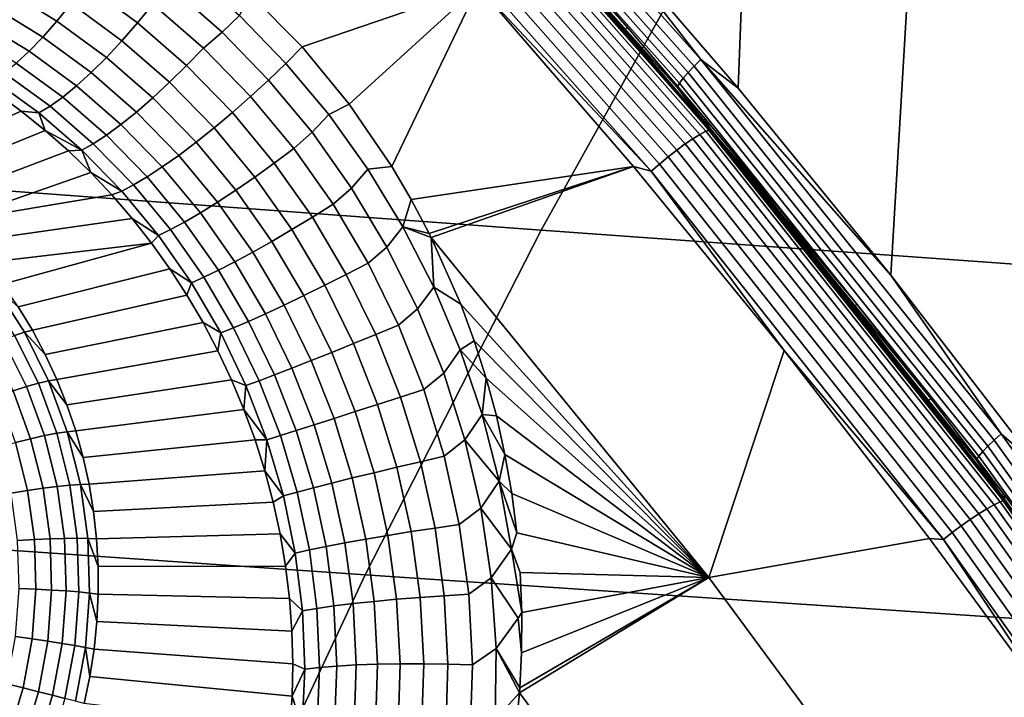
# Model space of a CAD drawing. Header units: metres. Extents: x -240 to 45, y -77 to 27.
# Tile 314 of 656: x -206.27 to -204.65, y 8.76 to 9.87. Entities that reach past the tile are written whole.
import ezdxf

# ---------------------------------------------------------------- set-up
doc = ezdxf.new("R2010")
doc.units = ezdxf.units.M
doc.layers.add('solid_102011X2', color=7, linetype='CONTINUOUS')

msp = doc.modelspace()

# ---------------------------------------------------------------- linework, layer by layer
at = {"layer": 'solid_102011X2'}
for points in [[(-205.342896, 10.057777, 269.395752), (-205.288773, 13.257236, 269.382263), (-204.961731, 12.961779, 269.30072), (-205.084061, 9.756983, 269.331238)], [(-205.084061, 9.756983, 269.331238), (-204.961731, 12.961779, 269.30072), (-204.642792, 12.65951, 269.221191), (-204.833298, 9.449541, 269.268707)], [(-204.833298, 9.449541, 269.268707), (-204.642792, 12.65951, 269.221191), (-204.332092, 12.350646, 269.143738), (-204.59082, 9.135743, 269.208252)], [(-205.680908, 10.380283, 269.486206), (-205.156723, 9.792969, 269.35553), (-205.166519, 9.782567, 269.36554), (-205.690155, 10.36927, 269.496094)], [(-205.670258, 10.39202, 269.478912), (-205.145493, 9.804052, 269.348083), (-205.156723, 9.792969, 269.35553), (-205.680908, 10.380283, 269.486206)], [(-205.670258, 10.39202, 269.478912), (-205.342896, 10.057777, 269.395752), (-205.145493, 9.804052, 269.348083)], [(-205.690155, 10.36927, 269.496094), (-205.166519, 9.782567, 269.36554), (-205.174561, 9.773166, 269.377838), (-205.697693, 10.359315, 269.50827)], [(-205.703308, 10.35072, 269.5224), (-205.180603, 9.765049, 269.392059), (-205.184464, 9.758465, 269.407745), (-205.706833, 10.343749, 269.537994)], [(-205.697693, 10.359315, 269.50827), (-205.174561, 9.773166, 269.377838), (-205.180603, 9.765049, 269.392059), (-205.703308, 10.35072, 269.5224)], [(-205.706833, 10.343749, 269.537994), (-205.184464, 9.758465, 269.407745), (-205.652756, 10.279417, 269.540802)], [(-205.651382, 10.268332, 269.571655), (-205.137329, 9.686025, 269.443329), (-205.147125, 9.680899, 269.428619), (-205.660934, 10.262889, 269.556885)], [(-205.652756, 10.279417, 269.540802), (-205.138092, 9.696687, 269.412476), (-205.137329, 9.693734, 269.429657), (-205.65184, 10.27629, 269.557953)], [(-205.184464, 9.758465, 269.407745), (-205.138092, 9.696687, 269.412476), (-205.652756, 10.279417, 269.540802)], [(-205.65184, 10.27629, 269.557953), (-205.137329, 9.693734, 269.429657), (-205.532364, 10.148762, 269.546051)], [(-205.137329, 9.686025, 269.443329), (-205.651382, 10.268332, 269.571655), (-205.643799, 10.271575, 269.588104), (-205.129593, 9.689073, 269.459747)], [(-205.643799, 10.271575, 269.588104), (-205.395432, 10.004351, 269.54306), (-205.265747, 9.855986, 269.510651)], [(-205.643799, 10.271575, 269.588104), (-205.265747, 9.855986, 269.510651), (-205.138046, 9.705953, 269.47876)], [(-205.129593, 9.689073, 269.459747), (-205.643799, 10.271575, 269.588104), (-205.138046, 9.705953, 269.47876)], [(-205.672089, 10.255428, 269.544312), (-205.158646, 9.673866, 269.416138), (-205.171509, 9.665166, 269.40625), (-205.684509, 10.246204, 269.534332)], [(-205.660934, 10.262889, 269.556885), (-205.147125, 9.680899, 269.428619), (-205.158646, 9.673866, 269.416138), (-205.672089, 10.255428, 269.544312)], [(-205.697739, 10.235528, 269.527313), (-205.185257, 9.655093, 269.399323), (-205.199448, 9.643989, 269.39563), (-205.711349, 10.223762, 269.523468)], [(-205.684509, 10.246204, 269.534332), (-205.171509, 9.665166, 269.40625), (-205.185257, 9.655093, 269.399323), (-205.697739, 10.235528, 269.527313)], [(-205.711349, 10.223762, 269.523468), (-205.199448, 9.643989, 269.39563), (-205.213593, 9.632228, 269.395203), (-205.724884, 10.211303, 269.522949)], [(-205.80098, 9.8246, 269.616974), (-205.885925, 9.910949, 269.639313), (-205.775131, 10.213106, 269.538086), (-205.511765, 9.923868, 269.47226)], [(-205.724884, 10.211303, 269.522949), (-205.213593, 9.632228, 269.395203), (-205.227219, 9.620209, 269.398163), (-205.737869, 10.198574, 269.525726)], [(-205.101166, 10.075257, 317.446564), (-206.586166, 10.191445, 315.836731), (-206.898422, 9.633318, 316.079773), (-205.408249, 9.523556, 317.688385)], [(-205.737869, 10.198574, 269.525726), (-205.227219, 9.620209, 269.398163), (-205.511765, 9.923868, 269.47226)], [(-205.137329, 9.693734, 269.429657), (-205.400696, 10.002041, 269.513245), (-205.532364, 10.148762, 269.546051)], [(-203.602844, 9.961158, 319.056671), (-205.101166, 10.075257, 317.446564), (-205.408249, 9.523556, 317.688385), (-203.904678, 9.415744, 319.297394)], [(-205.145493, 9.804052, 269.348083), (-205.342896, 10.057777, 269.395752), (-205.084061, 9.756983, 269.331238)], [(-205.271011, 9.853626, 269.480896), (-205.265747, 9.855986, 269.510651), (-205.395432, 10.004351, 269.54306), (-205.400696, 10.002041, 269.513245)], [(-205.137329, 9.693734, 269.429657), (-205.271011, 9.853626, 269.480896), (-205.400696, 10.002041, 269.513245)], [(-206.071823, 9.864264, 269.679352), (-206.157593, 9.927404, 269.706116), (-206.134903, 9.960176, 269.710907), (-206.046494, 9.895119, 269.683594)], [(-206.204285, 9.867169, 269.681396), (-206.289703, 9.919568, 269.710236), (-206.268631, 9.950129, 269.725525), (-206.180862, 9.896215, 269.696228)], [(-205.904343, 9.876444, 269.649536), (-205.9328, 9.848969, 269.657043), (-206.014755, 9.921076, 269.68045), (-205.986206, 9.948902, 269.672699)], [(-206.097534, 9.834888, 269.669983), (-206.180862, 9.896215, 269.696228), (-206.157593, 9.927404, 269.706116), (-206.071823, 9.864264, 269.679352)], [(-206.227432, 9.840785, 269.661926), (-206.310822, 9.8918, 269.690338), (-206.289703, 9.919568, 269.710236), (-206.204285, 9.867169, 269.681396)], [(-205.9328, 9.848969, 269.657043), (-205.963318, 9.822632, 269.659607), (-206.046494, 9.895119, 269.683594), (-206.014755, 9.921076, 269.68045)], [(-205.82785, 9.797596, 269.629517), (-205.904343, 9.876444, 269.649536), (-205.885925, 9.910949, 269.639313), (-205.80098, 9.8246, 269.616974)], [(-205.723618, 9.730373, 269.598785), (-205.80098, 9.8246, 269.616974), (-205.511765, 9.923868, 269.47226)], [(-205.653717, 9.627941, 269.584717), (-205.723618, 9.730373, 269.598785), (-205.511765, 9.923868, 269.47226)], [(-205.621918, 9.573878, 269.579346), (-205.653717, 9.627941, 269.584717), (-205.511765, 9.923868, 269.47226), (-205.256256, 9.627916, 269.408417)], [(-205.227219, 9.620209, 269.398163), (-205.256256, 9.627916, 269.408417), (-205.511765, 9.923868, 269.47226)], [(-206.123154, 9.807512, 269.65564), (-206.204285, 9.867169, 269.681396), (-206.180862, 9.896215, 269.696228), (-206.097534, 9.834888, 269.669983)], [(-205.991119, 9.793911, 269.655945), (-206.071823, 9.864264, 269.679352), (-206.046494, 9.895119, 269.683594), (-205.963318, 9.822632, 269.659607)], [(-206.249908, 9.817536, 269.638123), (-206.331589, 9.867323, 269.666229), (-206.310822, 9.8918, 269.690338), (-206.227432, 9.840785, 269.661926)], [(-205.904343, 9.876444, 269.649536), (-205.82785, 9.797596, 269.629517), (-205.856323, 9.770292, 269.636963), (-205.9328, 9.848969, 269.657043)], [(-206.271317, 9.797839, 269.610443), (-206.351639, 9.846575, 269.638306), (-206.331589, 9.867323, 269.666229), (-206.249908, 9.817536, 269.638123)], [(-206.148224, 9.782631, 269.636536), (-206.227432, 9.840785, 269.661926), (-206.204285, 9.867169, 269.681396), (-206.123154, 9.807512, 269.65564)], [(-206.019119, 9.766528, 269.647064), (-206.097534, 9.834888, 269.669983), (-206.071823, 9.864264, 269.679352), (-205.991119, 9.793911, 269.655945)], [(-205.9328, 9.848969, 269.657043), (-205.856323, 9.770292, 269.636963), (-205.88588, 9.743204, 269.63916), (-205.963318, 9.822632, 269.659607)], [(-205.143311, 9.703546, 269.449066), (-205.138046, 9.705953, 269.47876), (-205.265747, 9.855986, 269.510651), (-205.271011, 9.853626, 269.480896)], [(-205.137329, 9.693734, 269.429657), (-205.143311, 9.703546, 269.449066), (-205.271011, 9.853626, 269.480896)], [(-206.172287, 9.760688, 269.613068), (-206.249908, 9.817536, 269.638123), (-206.227432, 9.840785, 269.661926), (-206.148224, 9.782631, 269.636536)], [(-206.046783, 9.740974, 269.633179), (-206.123154, 9.807512, 269.65564), (-206.097534, 9.834888, 269.669983), (-206.019119, 9.766528, 269.647064)], [(-206.194931, 9.742077, 269.585632), (-206.271317, 9.797839, 269.610443), (-206.249908, 9.817536, 269.638123), (-206.172287, 9.760688, 269.613068)], [(-205.91597, 9.716816, 269.636047), (-205.991119, 9.793911, 269.655945), (-205.963318, 9.822632, 269.659607), (-205.88588, 9.743204, 269.63916)], [(-205.757538, 9.713354, 269.612823), (-205.82785, 9.797596, 269.629517), (-205.80098, 9.8246, 269.616974), (-205.723618, 9.730373, 269.598785)], [(-206.215744, 9.727131, 269.554718), (-206.291245, 9.782046, 269.579376), (-206.271317, 9.797839, 269.610443), (-206.194931, 9.742077, 269.585632)], [(-206.073639, 9.717707, 269.614471), (-206.148224, 9.782631, 269.636536), (-206.123154, 9.807512, 269.65564), (-206.046783, 9.740974, 269.633179)], [(-205.784866, 9.684382, 269.620087), (-205.856323, 9.770292, 269.636963), (-205.82785, 9.797596, 269.629517), (-205.757538, 9.713354, 269.612823)], [(-205.145493, 9.804052, 269.348083), (-204.651474, 9.188397, 269.224915), (-204.663269, 9.177999, 269.232483), (-205.156723, 9.792969, 269.35553)], [(-205.145493, 9.804052, 269.348083), (-205.084061, 9.756983, 269.331238), (-204.833298, 9.449541, 269.268707)], [(-205.145493, 9.804052, 269.348083), (-204.833298, 9.449541, 269.268707), (-204.651474, 9.188397, 269.224915)], [(-206.234344, 9.716118, 269.520874), (-206.309357, 9.770441, 269.545471), (-206.291245, 9.782046, 269.579376), (-206.215744, 9.727131, 269.554718)], [(-206.099197, 9.697143, 269.591339), (-206.172287, 9.760688, 269.613068), (-206.148224, 9.782631, 269.636536), (-206.073639, 9.717707, 269.614471)], [(-205.946075, 9.691602, 269.627686), (-206.019119, 9.766528, 269.647064), (-205.991119, 9.793911, 269.655945), (-205.91597, 9.716816, 269.636047)], [(-205.166519, 9.782567, 269.36554), (-204.673569, 9.168242, 269.242645), (-204.682068, 9.159421, 269.255066), (-205.174561, 9.773166, 269.377838)], [(-205.156723, 9.792969, 269.35553), (-204.663269, 9.177999, 269.232483), (-204.673569, 9.168242, 269.242645), (-205.166519, 9.782567, 269.36554)], [(-206.309357, 9.770441, 269.545471), (-206.234344, 9.716118, 269.520874), (-206.263184, 9.719344, 269.489258), (-206.304169, 9.749153, 269.502686)], [(-205.975647, 9.668012, 269.614258), (-206.046783, 9.740974, 269.633179), (-206.019119, 9.766528, 269.647064), (-205.946075, 9.691602, 269.627686)], [(-205.814743, 9.657521, 269.622437), (-205.88588, 9.743204, 269.63916), (-205.856323, 9.770292, 269.636963), (-205.784866, 9.684382, 269.620087)], [(-205.180603, 9.765049, 269.392059), (-204.688522, 9.151806, 269.269379), (-204.692719, 9.14563, 269.285156), (-205.184464, 9.758465, 269.407745)], [(-205.174561, 9.773166, 269.377838), (-204.682068, 9.159421, 269.255066), (-204.688522, 9.151806, 269.269379), (-205.180603, 9.765049, 269.392059)], [(-206.263184, 9.719344, 269.489258), (-206.483032, 9.623454, 268.875275), (-206.520172, 9.64837, 268.883545), (-206.304169, 9.749153, 269.502686)], [(-206.122986, 9.679651, 269.564148), (-206.194931, 9.742077, 269.585632), (-206.172287, 9.760688, 269.613068), (-206.099197, 9.697143, 269.591339)], [(-205.184464, 9.758465, 269.407745), (-204.692719, 9.14563, 269.285156), (-205.138092, 9.696687, 269.412476)], [(-206.144608, 9.665545, 269.533386), (-206.215744, 9.727131, 269.554718), (-206.194931, 9.742077, 269.585632), (-206.122986, 9.679651, 269.564148)], [(-206.00415, 9.646468, 269.595947), (-206.073639, 9.717707, 269.614471), (-206.046783, 9.740974, 269.633179), (-205.975647, 9.668012, 269.614258)], [(-205.846924, 9.633648, 269.619873), (-205.91597, 9.716816, 269.636047), (-205.88588, 9.743204, 269.63916), (-205.814743, 9.657521, 269.622437)], [(-206.223587, 9.687579, 269.476868), (-206.447311, 9.59652, 268.867126), (-206.483032, 9.623454, 268.875275), (-206.263184, 9.719344, 269.489258)], [(-206.234344, 9.716118, 269.520874), (-206.223587, 9.687579, 269.476868), (-206.263184, 9.719344, 269.489258)], [(-206.163651, 9.655075, 269.499634), (-206.234344, 9.716118, 269.520874), (-206.215744, 9.727131, 269.554718), (-206.144608, 9.665545, 269.533386)], [(-206.163651, 9.655075, 269.499634), (-206.223587, 9.687579, 269.476868), (-206.234344, 9.716118, 269.520874)], [(-206.031097, 9.627358, 269.57312), (-206.099197, 9.697143, 269.591339), (-206.073639, 9.717707, 269.614471), (-206.00415, 9.646468, 269.595947)], [(-205.878952, 9.61076, 269.61203), (-205.946075, 9.691602, 269.627686), (-205.91597, 9.716816, 269.636047), (-205.846924, 9.633648, 269.619873)], [(-205.757538, 9.713354, 269.612823), (-205.723618, 9.730373, 269.598785), (-205.653717, 9.627941, 269.584717), (-205.693314, 9.62367, 269.599426)], [(-205.719894, 9.59269, 269.606812), (-205.784866, 9.684382, 269.620087), (-205.757538, 9.713354, 269.612823), (-205.693314, 9.62367, 269.599426)], [(-205.017624, 9.551829, 269.417725), (-205.01236, 9.55428, 269.447327), (-205.138046, 9.705953, 269.47876), (-205.143311, 9.703546, 269.449066)], [(-205.137329, 9.693734, 269.429657), (-205.017624, 9.551829, 269.417725), (-205.143311, 9.703546, 269.449066)], [(-205.129593, 9.689073, 269.459747), (-205.138046, 9.705953, 269.47876), (-205.01236, 9.55428, 269.447327)], [(-206.185455, 9.653936, 269.465546), (-206.413086, 9.567649, 268.859161), (-206.447311, 9.59652, 268.867126), (-206.223587, 9.687579, 269.476868)], [(-206.163651, 9.655075, 269.499634), (-206.185455, 9.653936, 269.465546), (-206.223587, 9.687579, 269.476868)], [(-206.055969, 9.611023, 269.546204), (-206.122986, 9.679651, 269.564148), (-206.099197, 9.697143, 269.591339), (-206.031097, 9.627358, 269.57312)], [(-205.910278, 9.589267, 269.59903), (-205.975647, 9.668012, 269.614258), (-205.946075, 9.691602, 269.627686), (-205.878952, 9.61076, 269.61203)], [(-205.750229, 9.565936, 269.609467), (-205.814743, 9.657521, 269.622437), (-205.784866, 9.684382, 269.620087), (-205.719894, 9.59269, 269.606812)], [(-205.137329, 9.686025, 269.443329), (-204.653442, 9.07681, 269.32254), (-204.663483, 9.072013, 269.307892), (-205.147125, 9.680899, 269.428619)], [(-205.138092, 9.696687, 269.412476), (-204.653625, 9.087035, 269.291687), (-204.653015, 9.084265, 269.308929), (-205.137329, 9.693734, 269.429657)], [(-204.692719, 9.14563, 269.285156), (-204.653625, 9.087035, 269.291687), (-205.138092, 9.696687, 269.412476)], [(-205.137329, 9.693734, 269.429657), (-204.653015, 9.084265, 269.308929), (-205.017624, 9.551829, 269.417725)], [(-204.653442, 9.07681, 269.32254), (-205.137329, 9.686025, 269.443329), (-205.129593, 9.689073, 269.459747), (-204.645569, 9.079657, 269.338928)], [(-205.129593, 9.689073, 269.459747), (-205.01236, 9.55428, 269.447327), (-204.888702, 9.400994, 269.416443)], [(-205.129593, 9.689073, 269.459747), (-204.888702, 9.400994, 269.416443), (-204.767105, 9.246124, 269.386047)], [(-205.129593, 9.689073, 269.459747), (-204.767105, 9.246124, 269.386047), (-204.647552, 9.089699, 269.356201)], [(-204.645569, 9.079657, 269.338928), (-205.129593, 9.689073, 269.459747), (-204.647552, 9.089699, 269.356201)], [(-206.078354, 9.597756, 269.515625), (-206.144608, 9.665545, 269.533386), (-206.122986, 9.679651, 269.564148), (-206.055969, 9.611023, 269.546204)], [(-205.940323, 9.569552, 269.581116), (-206.00415, 9.646468, 269.595947), (-205.975647, 9.668012, 269.614258), (-205.910278, 9.589267, 269.59903)], [(-205.158646, 9.673866, 269.416138), (-204.675339, 9.065426, 269.295441), (-204.688614, 9.057274, 269.285675), (-205.171509, 9.665166, 269.40625)], [(-205.147125, 9.680899, 269.428619), (-204.663483, 9.072013, 269.307892), (-204.675339, 9.065426, 269.295441), (-205.158646, 9.673866, 269.416138)], [(-206.14888, 9.618512, 269.455322), (-206.380478, 9.536923, 268.851349), (-206.413086, 9.567649, 268.859161), (-206.185455, 9.653936, 269.465546)], [(-206.163651, 9.655075, 269.499634), (-206.14888, 9.618512, 269.455322), (-206.185455, 9.653936, 269.465546)], [(-206.097839, 9.587794, 269.481964), (-206.163651, 9.655075, 269.499634), (-206.144608, 9.665545, 269.533386), (-206.078354, 9.597756, 269.515625)], [(-206.097839, 9.587794, 269.481964), (-206.14888, 9.618512, 269.455322), (-206.163651, 9.655075, 269.499634)], [(-205.784271, 9.54475, 269.607422), (-205.846924, 9.633648, 269.619873), (-205.814743, 9.657521, 269.622437), (-205.750229, 9.565936, 269.609467)], [(-205.185257, 9.655093, 269.399323), (-204.702866, 9.047832, 269.278839), (-204.71759, 9.03742, 269.275238), (-205.199448, 9.643989, 269.39563)], [(-205.171509, 9.665166, 269.40625), (-204.688614, 9.057274, 269.285675), (-204.702866, 9.047832, 269.278839), (-205.185257, 9.655093, 269.399323)], [(-205.968552, 9.551972, 269.558655), (-206.031097, 9.627358, 269.57312), (-206.00415, 9.646468, 269.595947), (-205.940323, 9.569552, 269.581116)], [(-205.818054, 9.524343, 269.600067), (-205.878952, 9.61076, 269.61203), (-205.846924, 9.633648, 269.619873), (-205.784271, 9.54475, 269.607422)], [(-205.199448, 9.643989, 269.39563), (-204.71759, 9.03742, 269.275238), (-204.732315, 9.026391, 269.274963), (-205.213593, 9.632228, 269.395203)], [(-205.408249, 9.523556, 317.688385), (-206.898422, 9.633318, 316.079773), (-207.192856, 9.060246, 316.308929), (-205.697815, 8.957068, 317.916382)], [(-206.14888, 9.618512, 269.455322), (-206.113907, 9.581382, 269.446228), (-206.380478, 9.536923, 268.851349)], [(-206.097839, 9.587794, 269.481964), (-206.113907, 9.581382, 269.446228), (-206.14888, 9.618512, 269.455322)], [(-205.994476, 9.536839, 269.531982), (-206.055969, 9.611023, 269.546204), (-206.031097, 9.627358, 269.57312), (-205.968552, 9.551972, 269.558655)], [(-205.661896, 9.495747, 269.597137), (-205.719894, 9.59269, 269.606812), (-205.693314, 9.62367, 269.599426), (-205.635605, 9.529027, 269.589294)], [(-205.635605, 9.529027, 269.589294), (-205.693314, 9.62367, 269.599426), (-205.653717, 9.627941, 269.584717), (-205.621918, 9.573878, 269.579346)], [(-205.592361, 9.518113, 269.575043), (-205.621918, 9.573878, 269.579346), (-205.256256, 9.627916, 269.408417)], [(-205.589127, 9.511613, 269.574646), (-205.592361, 9.518113, 269.575043), (-205.256256, 9.627916, 269.408417)], [(-205.132278, 8.952476, 269.459869), (-205.589127, 9.511613, 269.574646), (-205.256256, 9.627916, 269.408417), (-205.008728, 9.325473, 269.346558)], [(-205.227219, 9.620209, 269.398163), (-205.008728, 9.325473, 269.346558), (-205.256256, 9.627916, 269.408417)], [(-205.213593, 9.632228, 269.395203), (-204.732315, 9.026391, 269.274963), (-204.746536, 9.015117, 269.278015), (-205.227219, 9.620209, 269.398163)], [(-205.227219, 9.620209, 269.398163), (-204.746536, 9.015117, 269.278015), (-205.008728, 9.325473, 269.346558)], [(-206.017609, 9.524425, 269.501617), (-206.078354, 9.597756, 269.515625), (-206.055969, 9.611023, 269.546204), (-205.994476, 9.536839, 269.531982)], [(-205.850967, 9.505083, 269.587524), (-205.910278, 9.589267, 269.59903), (-205.878952, 9.61076, 269.61203), (-205.818054, 9.524343, 269.600067)], [(-206.097839, 9.587794, 269.481964), (-206.037537, 9.514952, 269.468079), (-206.080597, 9.542638, 269.438263), (-206.113907, 9.581382, 269.446228)], [(-206.037537, 9.514952, 269.468079), (-206.097839, 9.587794, 269.481964), (-206.078354, 9.597756, 269.515625), (-206.017609, 9.524425, 269.501617)], [(-205.882431, 9.487312, 269.570007), (-205.940323, 9.569552, 269.581116), (-205.910278, 9.589267, 269.59903), (-205.850967, 9.505083, 269.587524)], [(-205.692856, 9.469007, 269.600281), (-205.750229, 9.565936, 269.609467), (-205.719894, 9.59269, 269.606812), (-205.661896, 9.495747, 269.597137)], [(-206.380478, 9.536923, 268.851349), (-206.113907, 9.581382, 269.446228), (-206.080597, 9.542638, 269.438263), (-206.349579, 9.504435, 268.84375)], [(-205.91188, 9.471351, 269.547882), (-205.968552, 9.551972, 269.558655), (-205.940323, 9.569552, 269.581116), (-205.882431, 9.487312, 269.570007)], [(-205.635605, 9.529027, 269.589294), (-205.621918, 9.573878, 269.579346), (-205.592361, 9.518113, 269.575043)], [(-205.728531, 9.450666, 269.598724), (-205.784271, 9.54475, 269.607422), (-205.750229, 9.565936, 269.609467), (-205.692856, 9.469007, 269.600281)], [(-204.893967, 9.398506, 269.386902), (-204.888702, 9.400994, 269.416443), (-205.01236, 9.55428, 269.447327), (-205.017624, 9.551829, 269.417725)], [(-206.048889, 9.502209, 269.431366), (-206.32048, 9.470276, 268.836395), (-206.349579, 9.504435, 268.84375), (-206.080597, 9.542638, 269.438263)], [(-206.037537, 9.514952, 269.468079), (-206.048889, 9.502209, 269.431366), (-206.080597, 9.542638, 269.438263)], [(-205.962662, 9.445959, 269.491364), (-206.017609, 9.524425, 269.501617), (-205.994476, 9.536839, 269.531982), (-205.938782, 9.457483, 269.521515)], [(-205.938782, 9.457483, 269.521515), (-205.994476, 9.536839, 269.531982), (-205.968552, 9.551972, 269.558655), (-205.91188, 9.471351, 269.547882)], [(-205.763855, 9.43289, 269.591858), (-205.818054, 9.524343, 269.600067), (-205.784271, 9.54475, 269.607422), (-205.728531, 9.450666, 269.598724)], [(-204.653015, 9.084265, 269.308929), (-204.893967, 9.398506, 269.386902), (-205.017624, 9.551829, 269.417725)], [(-205.983078, 9.436984, 269.457977), (-206.037537, 9.514952, 269.468079), (-206.017609, 9.524425, 269.501617), (-205.962662, 9.445959, 269.491364)], [(-205.798218, 9.415997, 269.579742), (-205.850967, 9.505083, 269.587524), (-205.818054, 9.524343, 269.600067), (-205.763855, 9.43289, 269.591858)], [(-203.904678, 9.415744, 319.297394), (-205.408249, 9.523556, 317.688385), (-205.697815, 8.957068, 317.916382), (-204.189285, 8.855705, 319.524414)], [(-205.611252, 9.394094, 269.591034), (-205.661896, 9.495747, 269.597137), (-205.635605, 9.529027, 269.589294), (-205.584763, 9.429914, 269.582489)], [(-205.635605, 9.529027, 269.589294), (-205.592361, 9.518113, 269.575043), (-205.589127, 9.511613, 269.574646)], [(-205.584763, 9.429914, 269.582489), (-205.635605, 9.529027, 269.589294), (-205.589127, 9.511613, 269.574646)], [(-206.037537, 9.514952, 269.468079), (-205.983078, 9.436984, 269.457977), (-206.018875, 9.460154, 269.425629), (-206.048889, 9.502209, 269.431366)], [(-205.830963, 9.40029, 269.562653), (-205.882431, 9.487312, 269.570007), (-205.850967, 9.505083, 269.587524), (-205.798218, 9.415997, 269.579742)], [(-205.540421, 9.4019, 269.569824), (-205.589127, 9.511613, 269.574646), (-205.132278, 8.952476, 269.459869)], [(-205.584763, 9.429914, 269.582489), (-205.589127, 9.511613, 269.574646), (-205.540421, 9.4019, 269.569824)], [(-206.048889, 9.502209, 269.431366), (-206.293259, 9.434549, 268.829285), (-206.32048, 9.470276, 268.836395)], [(-206.048889, 9.502209, 269.431366), (-206.018875, 9.460154, 269.425629), (-206.268005, 9.397357, 268.822418), (-206.293259, 9.434549, 268.829285)], [(-205.64299, 9.367298, 269.594849), (-205.692856, 9.469007, 269.600281), (-205.661896, 9.495747, 269.597137), (-205.611252, 9.394094, 269.591034)], [(-205.861542, 9.386049, 269.540863), (-205.91188, 9.471351, 269.547882), (-205.882431, 9.487312, 269.570007), (-205.830963, 9.40029, 269.562653)], [(-206.018875, 9.460154, 269.425629), (-205.990616, 9.416567, 269.421021), (-206.244781, 9.35881, 268.815857), (-206.268005, 9.397357, 268.822418)], [(-205.983078, 9.436984, 269.457977), (-205.990616, 9.416567, 269.421021), (-206.018875, 9.460154, 269.425629)], [(-205.914001, 9.36296, 269.484894), (-205.962662, 9.445959, 269.491364), (-205.938782, 9.457483, 269.521515), (-205.889389, 9.373531, 269.514801)], [(-205.889389, 9.373531, 269.514801), (-205.938782, 9.457483, 269.521515), (-205.91188, 9.471351, 269.547882), (-205.861542, 9.386049, 269.540863)], [(-205.680069, 9.351946, 269.59375), (-205.728531, 9.450666, 269.598724), (-205.692856, 9.469007, 269.600281), (-205.64299, 9.367298, 269.594849)], [(-205.934952, 9.354524, 269.451721), (-205.983078, 9.436984, 269.457977), (-205.962662, 9.445959, 269.491364), (-205.914001, 9.36296, 269.484894)], [(-205.716751, 9.33694, 269.587311), (-205.763855, 9.43289, 269.591858), (-205.728531, 9.450666, 269.598724), (-205.680069, 9.351946, 269.59375)], [(-204.651474, 9.188397, 269.224915), (-204.833298, 9.449541, 269.268707), (-204.59082, 9.135743, 269.208252)], [(-206.305771, 9.430501, 268.803345), (-206.257843, 9.355621, 268.7901), (-206.273941, 9.350378, 268.766449), (-206.321091, 9.424046, 268.77948)], [(-206.257843, 9.355621, 268.7901), (-206.305771, 9.430501, 268.803345), (-206.268005, 9.397357, 268.822418), (-206.244781, 9.35881, 268.815857)], [(-205.983078, 9.436984, 269.457977), (-205.934952, 9.354524, 269.451721), (-205.964203, 9.371535, 269.417542), (-205.990616, 9.416567, 269.421021)], [(-205.752365, 9.322549, 269.575653), (-205.798218, 9.415997, 269.579742), (-205.763855, 9.43289, 269.591858), (-205.716751, 9.33694, 269.587311)], [(-205.568359, 9.288272, 269.588409), (-205.611252, 9.394094, 269.591034), (-205.584763, 9.429914, 269.582489), (-205.541153, 9.326817, 269.578888)], [(-205.541153, 9.326817, 269.578888), (-205.584763, 9.429914, 269.582489), (-205.540421, 9.4019, 269.569824), (-205.518219, 9.341718, 269.568878)], [(-205.990616, 9.416567, 269.421021), (-205.964203, 9.371535, 269.417542), (-206.223663, 9.319021, 268.809601), (-206.244781, 9.35881, 268.815857)], [(-205.786285, 9.309031, 269.55896), (-205.830963, 9.40029, 269.562653), (-205.798218, 9.415997, 269.579742), (-205.752365, 9.322549, 269.575653)], [(-205.817902, 9.296627, 269.537537), (-205.861542, 9.386049, 269.540863), (-205.830963, 9.40029, 269.562653), (-205.786285, 9.309031, 269.55896)], [(-205.601105, 9.261376, 269.593048), (-205.64299, 9.367298, 269.594849), (-205.611252, 9.394094, 269.591034), (-205.568359, 9.288272, 269.588409)], [(-205.518219, 9.341718, 269.568878), (-205.540421, 9.4019, 269.569824), (-205.132278, 8.952476, 269.459869)], [(-204.772385, 9.243607, 269.356567), (-204.767105, 9.246124, 269.386047), (-204.888702, 9.400994, 269.416443), (-204.893967, 9.398506, 269.386902)], [(-204.653015, 9.084265, 269.308929), (-204.772385, 9.243607, 269.356567), (-204.893967, 9.398506, 269.386902)], [(-205.846634, 9.285561, 269.51178), (-205.889389, 9.373531, 269.514801), (-205.861542, 9.386049, 269.540863), (-205.817902, 9.296627, 269.537537)], [(-206.257843, 9.355621, 268.7901), (-206.244781, 9.35881, 268.815857), (-206.223663, 9.319021, 268.809601)], [(-205.964203, 9.371535, 269.417542), (-205.939728, 9.325149, 269.415192), (-206.204712, 9.278107, 268.80368), (-206.223663, 9.319021, 268.809601)], [(-205.934952, 9.354524, 269.451721), (-205.939728, 9.325149, 269.415192), (-205.964203, 9.371535, 269.417542)], [(-205.893509, 9.268203, 269.449158), (-205.934952, 9.354524, 269.451721), (-205.914001, 9.36296, 269.484894), (-205.871994, 9.276029, 269.482147)], [(-205.871994, 9.276029, 269.482147), (-205.914001, 9.36296, 269.484894), (-205.889389, 9.373531, 269.514801), (-205.846634, 9.285561, 269.51178)], [(-205.639328, 9.249142, 269.592377), (-205.680069, 9.351946, 269.59375), (-205.64299, 9.367298, 269.594849), (-205.601105, 9.261376, 269.593048)], [(-206.292725, 9.343186, 268.745422), (-206.254562, 9.266329, 268.733826), (-206.276581, 9.259291, 268.716156), (-206.313782, 9.3342, 268.727478)], [(-206.273941, 9.350378, 268.766449), (-206.23497, 9.271882, 268.754608), (-206.254562, 9.266329, 268.733826), (-206.292725, 9.343186, 268.745422)], [(-206.257843, 9.355621, 268.7901), (-206.218231, 9.275835, 268.778076), (-206.23497, 9.271882, 268.754608), (-206.273941, 9.350378, 268.766449)], [(-206.218231, 9.275835, 268.778076), (-206.257843, 9.355621, 268.7901), (-206.223663, 9.319021, 268.809601), (-206.204712, 9.278107, 268.80368)], [(-205.934952, 9.354524, 269.451721), (-205.893509, 9.268203, 269.449158), (-205.917252, 9.277497, 269.414001), (-205.939728, 9.325149, 269.415192)], [(-205.677139, 9.237038, 269.586365), (-205.716751, 9.33694, 269.587311), (-205.680069, 9.351946, 269.59375), (-205.639328, 9.249142, 269.592377)], [(-205.713837, 9.225282, 269.575104), (-205.752365, 9.322549, 269.575653), (-205.716751, 9.33694, 269.587311), (-205.677139, 9.237038, 269.586365)], [(-205.53363, 9.178864, 269.589203), (-205.568359, 9.288272, 269.588409), (-205.541153, 9.326817, 269.578888), (-205.505127, 9.220249, 269.57843)], [(-205.541153, 9.326817, 269.578888), (-205.518219, 9.341718, 269.568878), (-205.498657, 9.280396, 269.569031)], [(-205.505127, 9.220249, 269.57843), (-205.541153, 9.326817, 269.578888), (-205.498657, 9.280396, 269.569031)], [(-205.498657, 9.280396, 269.569031), (-205.518219, 9.341718, 269.568878), (-205.132278, 8.952476, 269.459869)], [(-205.939728, 9.325149, 269.415192), (-205.917252, 9.277497, 269.414001), (-206.187973, 9.236187, 268.798096), (-206.204712, 9.278107, 268.80368)], [(-205.748779, 9.214084, 269.558807), (-205.786285, 9.309031, 269.55896), (-205.752365, 9.322549, 269.575653), (-205.713837, 9.225282, 269.575104)], [(-205.132278, 8.952476, 269.459869), (-205.008728, 9.325473, 269.346558), (-204.769348, 9.016728, 269.286713)], [(-204.746536, 9.015117, 269.278015), (-204.769348, 9.016728, 269.286713), (-205.008728, 9.325473, 269.346558)], [(-205.810898, 9.19415, 269.512299), (-205.846634, 9.285561, 269.51178), (-205.817902, 9.296627, 269.537537), (-205.781326, 9.203644, 269.53775)], [(-205.781326, 9.203644, 269.53775), (-205.817902, 9.296627, 269.537537), (-205.786285, 9.309031, 269.55896), (-205.748779, 9.214084, 269.558807)], [(-206.218231, 9.275835, 268.778076), (-206.204712, 9.278107, 268.80368), (-206.187973, 9.236187, 268.798096)], [(-205.917252, 9.277497, 269.414001), (-205.896866, 9.228681, 269.413879), (-206.173523, 9.193384, 268.792877), (-206.187973, 9.236187, 268.798096)], [(-205.893509, 9.268203, 269.449158), (-205.896866, 9.228681, 269.413879), (-205.917252, 9.277497, 269.414001)], [(-205.836975, 9.185772, 269.482941), (-205.871994, 9.276029, 269.482147), (-205.846634, 9.285561, 269.51178), (-205.810898, 9.19415, 269.512299)], [(-205.567596, 9.15186, 269.594727), (-205.601105, 9.261376, 269.593048), (-205.568359, 9.288272, 269.588409), (-205.53363, 9.178864, 269.589203)], [(-205.505127, 9.220249, 269.57843), (-205.498657, 9.280396, 269.569031), (-205.481796, 9.217999, 269.570251)], [(-205.481796, 9.217999, 269.570251), (-205.498657, 9.280396, 269.569031), (-205.132278, 8.952476, 269.459869)], [(-206.254562, 9.266329, 268.733826), (-206.224854, 9.185645, 268.723541), (-206.247635, 9.180653, 268.706146), (-206.276581, 9.259291, 268.716156)], [(-206.23497, 9.271882, 268.754608), (-206.204636, 9.18948, 268.74411), (-206.224854, 9.185645, 268.723541), (-206.254562, 9.266329, 268.733826)], [(-206.218231, 9.275835, 268.778076), (-206.187393, 9.192077, 268.767395), (-206.204636, 9.18948, 268.74411), (-206.23497, 9.271882, 268.754608)], [(-206.187393, 9.192077, 268.767395), (-206.218231, 9.275835, 268.778076), (-206.187973, 9.236187, 268.798096), (-206.173523, 9.193384, 268.792877)], [(-205.859085, 9.17866, 269.450195), (-205.896866, 9.228681, 269.413879), (-205.893509, 9.268203, 269.449158)], [(-205.859085, 9.17866, 269.450195), (-205.893509, 9.268203, 269.449158), (-205.871994, 9.276029, 269.482147), (-205.836975, 9.185772, 269.482941)], [(-205.60672, 9.142856, 269.594452), (-205.639328, 9.249142, 269.592377), (-205.601105, 9.261376, 269.593048), (-205.567596, 9.15186, 269.594727)], [(-206.276581, 9.259291, 268.716156), (-206.247635, 9.180653, 268.706146), (-206.272491, 9.17461, 268.692291), (-206.300583, 9.250918, 268.702026)], [(-205.645416, 9.133776, 269.588837), (-205.677139, 9.237038, 269.586365), (-205.639328, 9.249142, 269.592377), (-205.60672, 9.142856, 269.594452)], [(-204.652863, 9.087157, 269.326782), (-204.647552, 9.089699, 269.356201), (-204.767105, 9.246124, 269.386047), (-204.772385, 9.243607, 269.356567)], [(-205.682999, 9.124784, 269.577972), (-205.713837, 9.225282, 269.575104), (-205.677139, 9.237038, 269.586365), (-205.645416, 9.133776, 269.588837)], [(-204.653015, 9.084265, 269.308929), (-204.652863, 9.087157, 269.326782), (-204.772385, 9.243607, 269.356567)], [(-205.896866, 9.228681, 269.413879), (-205.878616, 9.178796, 269.414886), (-206.161377, 9.149826, 268.788055), (-206.173523, 9.193384, 268.792877)], [(-205.859085, 9.17866, 269.450195), (-205.878616, 9.178796, 269.414886), (-205.896866, 9.228681, 269.413879)], [(-205.752167, 9.107701, 269.541321), (-205.781326, 9.203644, 269.53775), (-205.748779, 9.214084, 269.558807), (-205.718796, 9.11604, 269.562012)], [(-205.718796, 9.11604, 269.562012), (-205.748779, 9.214084, 269.558807), (-205.713837, 9.225282, 269.575104), (-205.682999, 9.124784, 269.577972)], [(-205.53363, 9.178864, 269.589203), (-205.505127, 9.220249, 269.57843), (-205.477005, 9.11078, 269.580994)], [(-205.505127, 9.220249, 269.57843), (-205.481796, 9.217999, 269.570251), (-205.467697, 9.154722, 269.57251)], [(-205.477005, 9.11078, 269.580994), (-205.505127, 9.220249, 269.57843), (-205.467697, 9.154722, 269.57251)], [(-205.467697, 9.154722, 269.57251), (-205.481796, 9.217999, 269.570251), (-205.132278, 8.952476, 269.459869)], [(-205.782501, 9.099917, 269.516205), (-205.810898, 9.19415, 269.512299), (-205.781326, 9.203644, 269.53775), (-205.752167, 9.107701, 269.541321)], [(-206.247635, 9.180653, 268.706146), (-206.227264, 9.099208, 268.69751), (-206.252731, 9.095578, 268.683929), (-206.272491, 9.17461, 268.692291)], [(-206.224854, 9.185645, 268.723541), (-206.203964, 9.102081, 268.714691), (-206.227264, 9.099208, 268.69751), (-206.247635, 9.180653, 268.706146)], [(-206.204636, 9.18948, 268.74411), (-206.183289, 9.104136, 268.735046), (-206.203964, 9.102081, 268.714691), (-206.224854, 9.185645, 268.723541)], [(-206.187393, 9.192077, 268.767395), (-206.165695, 9.105329, 268.758209), (-206.183289, 9.104136, 268.735046), (-206.204636, 9.18948, 268.74411)], [(-206.187393, 9.192077, 268.767395), (-206.173523, 9.193384, 268.792877), (-206.161377, 9.149826, 268.788055)], [(-206.165695, 9.105329, 268.758209), (-206.187393, 9.192077, 268.767395), (-206.161377, 9.149826, 268.788055), (-206.151581, 9.105639, 268.7836)], [(-205.831985, 9.086557, 269.45462), (-205.859085, 9.17866, 269.450195), (-205.836975, 9.185772, 269.482941), (-205.809265, 9.092827, 269.487122)], [(-205.809265, 9.092827, 269.487122), (-205.836975, 9.185772, 269.482941), (-205.810898, 9.19415, 269.512299), (-205.782501, 9.099917, 269.516205)], [(-204.651474, 9.188397, 269.224915), (-204.189667, 8.546659, 269.109772), (-204.201965, 8.536978, 269.117462), (-204.663269, 9.177999, 269.232483)], [(-204.651474, 9.188397, 269.224915), (-204.59082, 9.135743, 269.208252), (-204.189667, 8.546659, 269.109772)], [(-206.272491, 9.17461, 268.692291), (-206.252731, 9.095578, 268.683929), (-206.2798, 9.091267, 268.674164), (-206.298904, 9.167644, 268.682251)], [(-205.878616, 9.178796, 269.414886), (-205.862595, 9.127968, 269.416931), (-206.151581, 9.105639, 268.7836), (-206.161377, 9.149826, 268.788055)], [(-205.859085, 9.17866, 269.450195), (-205.862595, 9.127968, 269.416931), (-205.878616, 9.178796, 269.414886)], [(-205.831985, 9.086557, 269.45462), (-205.862595, 9.127968, 269.416931), (-205.859085, 9.17866, 269.450195)], [(-205.542847, 9.039431, 269.599731), (-205.567596, 9.15186, 269.594727), (-205.53363, 9.178864, 269.589203), (-205.507431, 9.066511, 269.593201)], [(-205.507431, 9.066511, 269.593201), (-205.53363, 9.178864, 269.589203), (-205.477005, 9.11078, 269.580994)], [(-204.673569, 9.168242, 269.242645), (-204.212753, 8.527892, 269.127747), (-204.221695, 8.519679, 269.140289), (-204.682068, 9.159421, 269.255066)], [(-204.663269, 9.177999, 269.232483), (-204.201965, 8.536978, 269.117462), (-204.212753, 8.527892, 269.127747), (-204.673569, 9.168242, 269.242645)], [(-205.582596, 9.033751, 269.599823), (-205.60672, 9.142856, 269.594452), (-205.567596, 9.15186, 269.594727), (-205.542847, 9.039431, 269.599731)], [(-205.477005, 9.11078, 269.580994), (-205.467697, 9.154722, 269.57251), (-205.45639, 9.090611, 269.575775)], [(-205.45639, 9.090611, 269.575775), (-205.467697, 9.154722, 269.57251), (-205.132278, 8.952476, 269.459869)], [(-204.688522, 9.151806, 269.269379), (-204.228531, 8.512589, 269.154694), (-204.233032, 8.506839, 269.170532), (-204.692719, 9.14563, 269.285156)], [(-204.682068, 9.159421, 269.255066), (-204.221695, 8.519679, 269.140289), (-204.228531, 8.512589, 269.154694), (-204.688522, 9.151806, 269.269379)], [(-205.660202, 9.021696, 269.584015), (-205.682999, 9.124784, 269.577972), (-205.645416, 9.133776, 269.588837), (-205.621948, 9.027803, 269.594543)], [(-205.621948, 9.027803, 269.594543), (-205.645416, 9.133776, 269.588837), (-205.60672, 9.142856, 269.594452), (-205.582596, 9.033751, 269.599823)], [(-204.692719, 9.14563, 269.285156), (-204.233032, 8.506839, 269.170532), (-204.653625, 9.087035, 269.291687)], [(-205.862595, 9.127968, 269.416931), (-205.848846, 9.076303, 269.420013), (-206.14415, 9.060951, 268.779541), (-206.151581, 9.105639, 268.7836)], [(-205.831985, 9.086557, 269.45462), (-205.848846, 9.076303, 269.420013), (-205.862595, 9.127968, 269.416931)], [(-205.730728, 9.009441, 269.548035), (-205.752167, 9.107701, 269.541321), (-205.718796, 9.11604, 269.562012), (-205.696686, 9.015539, 269.56842)], [(-205.696686, 9.015539, 269.56842), (-205.718796, 9.11604, 269.562012), (-205.682999, 9.124784, 269.577972), (-205.660202, 9.021696, 269.584015)], [(-206.227264, 9.099208, 268.69751), (-206.215729, 9.015911, 268.690399), (-206.241531, 9.014749, 268.677002), (-206.252731, 9.095578, 268.683929)], [(-206.203964, 9.102081, 268.714691), (-206.192123, 9.016617, 268.707367), (-206.215729, 9.015911, 268.690399), (-206.227264, 9.099208, 268.69751)], [(-206.183289, 9.104136, 268.735046), (-206.171188, 9.016851, 268.72757), (-206.192123, 9.016617, 268.707367), (-206.203964, 9.102081, 268.714691)], [(-206.165695, 9.105329, 268.758209), (-206.153412, 9.016608, 268.75061), (-206.171188, 9.016851, 268.72757), (-206.183289, 9.104136, 268.735046)], [(-206.165695, 9.105329, 268.758209), (-206.151581, 9.105639, 268.7836), (-206.14415, 9.060951, 268.779541)], [(-206.153412, 9.016608, 268.75061), (-206.165695, 9.105329, 268.758209), (-206.14415, 9.060951, 268.779541), (-206.139145, 9.015897, 268.775909)], [(-205.789124, 8.997859, 269.494446), (-205.809265, 9.092827, 269.487122), (-205.782501, 9.099917, 269.516205), (-205.761734, 9.003512, 269.523224)], [(-205.761734, 9.003512, 269.523224), (-205.782501, 9.099917, 269.516205), (-205.752167, 9.107701, 269.541321), (-205.730728, 9.009441, 269.548035)], [(-205.507431, 9.066511, 269.593201), (-205.477005, 9.11078, 269.580994), (-205.457123, 8.999006, 269.586395)], [(-205.477005, 9.11078, 269.580994), (-205.45639, 9.090611, 269.575775), (-205.447968, 9.025866, 269.580017)], [(-205.457123, 8.999006, 269.586395), (-205.477005, 9.11078, 269.580994), (-205.447968, 9.025866, 269.580017)], [(-206.252731, 9.095578, 268.683929), (-206.241531, 9.014749, 268.677002), (-206.268982, 9.013153, 268.66748), (-206.2798, 9.091267, 268.674164)], [(-205.831985, 9.086557, 269.45462), (-205.812439, 8.992581, 269.462189), (-205.837463, 9.023966, 269.424103), (-205.848846, 9.076303, 269.420013)], [(-205.812439, 8.992581, 269.462189), (-205.831985, 9.086557, 269.45462), (-205.809265, 9.092827, 269.487122), (-205.789124, 8.997859, 269.494446)], [(-205.447968, 9.025866, 269.580017), (-205.45639, 9.090611, 269.575775), (-205.132278, 8.952476, 269.459869)], [(-204.653625, 9.087035, 269.291687), (-204.20079, 8.452029, 269.178802), (-204.200317, 8.44945, 269.196045), (-204.653015, 9.084265, 269.308929)], [(-204.233032, 8.506839, 269.170532), (-204.20079, 8.452029, 269.178802), (-204.653625, 9.087035, 269.291687)], [(-204.653015, 9.084265, 269.308929), (-204.535431, 8.929184, 269.297485), (-204.652863, 9.087157, 269.326782)], [(-204.653015, 9.084265, 269.308929), (-204.200317, 8.44945, 269.196045), (-204.535431, 8.929184, 269.297485)], [(-204.535431, 8.929184, 269.297485), (-204.530106, 8.931745, 269.326843), (-204.647552, 9.089699, 269.356201), (-204.652863, 9.087157, 269.326782)], [(-204.645569, 9.079657, 269.338928), (-204.647552, 9.089699, 269.356201), (-204.530106, 8.931745, 269.326843)], [(-205.848846, 9.076303, 269.420013), (-205.837463, 9.023966, 269.424103), (-206.139145, 9.015897, 268.775909), (-206.14415, 9.060951, 268.779541)], [(-204.663483, 9.072013, 269.307892), (-204.211395, 8.437819, 269.195068), (-204.223572, 8.431697, 269.182709), (-204.675339, 9.065426, 269.295441)], [(-204.653442, 9.07681, 269.32254), (-204.201141, 8.442276, 269.209686), (-204.211395, 8.437819, 269.195068), (-204.663483, 9.072013, 269.307892)], [(-204.201141, 8.442276, 269.209686), (-204.653442, 9.07681, 269.32254), (-204.645569, 9.079657, 269.338928), (-204.193146, 8.444915, 269.226044)], [(-205.697815, 8.957068, 317.916382), (-207.192856, 9.060246, 316.308929), (-207.469025, 8.473124, 316.523895), (-205.969421, 8.376681, 318.13028)], [(-205.527298, 8.924804, 269.607849), (-205.542847, 9.039431, 269.599731), (-205.507431, 9.066511, 269.593201), (-205.490158, 8.951893, 269.60022)], [(-205.490158, 8.951893, 269.60022), (-205.507431, 9.066511, 269.593201), (-205.457123, 8.999006, 269.586395)], [(-204.688614, 9.057274, 269.285675), (-204.237244, 8.424115, 269.173004), (-204.251953, 8.415331, 269.16629), (-204.702866, 9.047832, 269.278839)], [(-204.675339, 9.065426, 269.295441), (-204.223572, 8.431697, 269.182709), (-204.237244, 8.424115, 269.173004), (-204.688614, 9.057274, 269.285675)], [(-205.567383, 8.922521, 269.608246), (-205.582596, 9.033751, 269.599823), (-205.542847, 9.039431, 269.599731), (-205.527298, 8.924804, 269.607849)], [(-204.71759, 9.03742, 269.275238), (-204.267197, 8.405642, 269.162781), (-204.282455, 8.395375, 269.162628), (-204.732315, 9.026391, 269.274963)], [(-204.702866, 9.047832, 269.278839), (-204.251953, 8.415331, 269.16629), (-204.267197, 8.405642, 269.162781), (-204.71759, 9.03742, 269.275238)], [(-205.837463, 9.023966, 269.424103), (-205.828491, 8.971079, 269.429138), (-206.136536, 8.970606, 268.772705), (-206.139145, 9.015897, 268.775909)], [(-205.812439, 8.992581, 269.462189), (-205.828491, 8.971079, 269.429138), (-205.837463, 9.023966, 269.424103)], [(-205.682785, 8.913244, 269.577759), (-205.696686, 9.015539, 269.56842), (-205.660202, 9.021696, 269.584015), (-205.645828, 8.916689, 269.593048)], [(-205.645828, 8.916689, 269.593048), (-205.660202, 9.021696, 269.584015), (-205.621948, 9.027803, 269.594543), (-205.607132, 8.9198, 269.603271)], [(-205.607132, 8.9198, 269.603271), (-205.621948, 9.027803, 269.594543), (-205.582596, 9.033751, 269.599823), (-205.567383, 8.922521, 269.608246)], [(-205.457123, 8.999006, 269.586395), (-205.447968, 9.025866, 269.580017), (-205.132278, 8.952476, 269.459869), (-205.442459, 8.960515, 269.585236)], [(-204.732315, 9.026391, 269.274963), (-204.282455, 8.395375, 269.162628), (-204.297226, 8.384879, 269.165802), (-204.746536, 9.015117, 269.278015)], [(-206.241531, 9.014749, 268.677002), (-206.239029, 8.933069, 268.6716), (-206.266556, 8.934219, 268.662292), (-206.268982, 9.013153, 268.66748)], [(-206.215729, 9.015911, 268.690399), (-206.21315, 8.931739, 268.684845), (-206.239029, 8.933069, 268.6716), (-206.241531, 9.014749, 268.677002)], [(-206.192123, 9.016617, 268.707367), (-206.189468, 8.930255, 268.70166), (-206.21315, 8.931739, 268.684845), (-206.215729, 9.015911, 268.690399)], [(-206.171188, 9.016851, 268.72757), (-206.168488, 8.928649, 268.721771), (-206.189468, 8.930255, 268.70166), (-206.192123, 9.016617, 268.707367)], [(-206.153412, 9.016608, 268.75061), (-206.15065, 8.926955, 268.74469), (-206.168488, 8.928649, 268.721771), (-206.171188, 9.016851, 268.72757)], [(-206.153412, 9.016608, 268.75061), (-206.139145, 9.015897, 268.775909), (-206.136536, 8.970606, 268.772705)], [(-206.15065, 8.926955, 268.74469), (-206.153412, 9.016608, 268.75061), (-206.136536, 8.970606, 268.772705), (-206.136353, 8.925213, 268.769928)], [(-205.77684, 8.901546, 269.504578), (-205.789124, 8.997859, 269.494446), (-205.761734, 9.003512, 269.523224), (-205.748886, 8.905604, 269.533112)], [(-205.748886, 8.905604, 269.533112), (-205.761734, 9.003512, 269.523224), (-205.730728, 9.009441, 269.548035), (-205.717346, 8.909527, 269.557648)], [(-205.717346, 8.909527, 269.557648), (-205.730728, 9.009441, 269.548035), (-205.696686, 9.015539, 269.56842), (-205.682785, 8.913244, 269.577759)], [(-204.703339, 8.371054, 269.352081), (-205.132278, 8.952476, 269.459869), (-204.769348, 9.016728, 269.286713), (-204.538239, 8.701915, 269.228973)], [(-204.746536, 9.015117, 269.278015), (-204.538239, 8.701915, 269.228973), (-204.769348, 9.016728, 269.286713)], [(-204.746536, 9.015117, 269.278015), (-204.297226, 8.384879, 269.165802), (-204.538239, 8.701915, 269.228973)], [(-205.812439, 8.992581, 269.462189), (-205.800705, 8.897425, 269.472565), (-205.822006, 8.917821, 269.435028), (-205.828491, 8.971079, 269.429138)], [(-205.800705, 8.897425, 269.472565), (-205.812439, 8.992581, 269.462189), (-205.789124, 8.997859, 269.494446), (-205.77684, 8.901546, 269.504578)], [(-205.490158, 8.951893, 269.60022), (-205.457123, 8.999006, 269.586395), (-205.439941, 8.89483, 269.59137), (-205.445816, 8.885558, 269.594513)], [(-205.457123, 8.999006, 269.586395), (-205.442459, 8.960515, 269.585236), (-205.439941, 8.89483, 269.59137)], [(-205.828491, 8.971079, 269.429138), (-205.822006, 8.917821, 269.435028), (-206.136353, 8.925213, 268.769928), (-206.136536, 8.970606, 268.772705)], [(-204.189285, 8.855705, 319.524414), (-205.697815, 8.957068, 317.916382), (-205.969421, 8.376681, 318.13028), (-204.456253, 8.281917, 319.737366)], [(-205.439941, 8.89483, 269.59137), (-205.442459, 8.960515, 269.585236), (-205.132278, 8.952476, 269.459869)], [(-205.521286, 8.808743, 269.618835), (-205.527298, 8.924804, 269.607849), (-205.490158, 8.951893, 269.60022), (-205.482147, 8.835725, 269.610077)], [(-205.482147, 8.835725, 269.610077), (-205.490158, 8.951893, 269.60022), (-205.445816, 8.885558, 269.594513)], [(-205.443924, 8.762893, 269.60611), (-205.132278, 8.952476, 269.459869), (-204.703339, 8.371054, 269.352081), (-205.015427, 8.185957, 269.498047)], [(-205.443924, 8.762893, 269.60611), (-205.443329, 8.771118, 269.605103), (-205.132278, 8.952476, 269.459869)], [(-205.443329, 8.771118, 269.605103), (-205.440414, 8.82884, 269.598328), (-205.132278, 8.952476, 269.459869)], [(-205.440414, 8.82884, 269.598328), (-205.439941, 8.89483, 269.59137), (-205.132278, 8.952476, 269.459869)], [(-206.239029, 8.933069, 268.6716), (-206.245239, 8.851499, 268.667816), (-206.272552, 8.855389, 268.6586), (-206.266556, 8.934219, 268.662292)], [(-206.21315, 8.931739, 268.684845), (-206.219543, 8.847678, 268.680939), (-206.245239, 8.851499, 268.667816), (-206.239029, 8.933069, 268.6716)], [(-206.189468, 8.930255, 268.70166), (-206.19603, 8.844007, 268.697662), (-206.219543, 8.847678, 268.680939), (-206.21315, 8.931739, 268.684845)], [(-206.168488, 8.928649, 268.721771), (-206.175201, 8.840564, 268.717682), (-206.19603, 8.844007, 268.697662), (-206.189468, 8.930255, 268.70166)], [(-206.15065, 8.926955, 268.74469), (-206.157471, 8.837421, 268.740509), (-206.175201, 8.840564, 268.717682), (-206.168488, 8.928649, 268.721771)], [(-206.157471, 8.837421, 268.740509), (-206.15065, 8.926955, 268.74469), (-206.138596, 8.879849, 268.767609), (-206.14325, 8.834649, 268.765717)], [(-206.15065, 8.926955, 268.74469), (-206.136353, 8.925213, 268.769928), (-206.138596, 8.879849, 268.767609)], [(-205.822006, 8.917821, 269.435028), (-205.818008, 8.864317, 269.441803), (-206.138596, 8.879849, 268.767609), (-206.136353, 8.925213, 268.769928)], [(-205.601288, 8.810489, 269.614716), (-205.607132, 8.9198, 269.603271), (-205.567383, 8.922521, 269.608246), (-205.561417, 8.80991, 269.619446)], [(-205.561417, 8.80991, 269.619446), (-205.567383, 8.922521, 269.608246), (-205.527298, 8.924804, 269.607849), (-205.521286, 8.808743, 269.618835)], [(-205.800705, 8.897425, 269.472565), (-205.818008, 8.864317, 269.441803), (-205.822006, 8.917821, 269.435028)], [(-205.772568, 8.804576, 269.517273), (-205.77684, 8.901546, 269.504578), (-205.748886, 8.905604, 269.533112), (-205.744186, 8.806879, 269.545593)], [(-205.744186, 8.806879, 269.545593), (-205.748886, 8.905604, 269.533112), (-205.717346, 8.909527, 269.557648), (-205.712265, 8.808649, 269.569885)], [(-205.712265, 8.808649, 269.569885), (-205.717346, 8.909527, 269.557648), (-205.682785, 8.913244, 269.577759), (-205.677383, 8.809853, 269.589722)], [(-205.677383, 8.809853, 269.589722), (-205.682785, 8.913244, 269.577759), (-205.645828, 8.916689, 269.593048), (-205.640167, 8.81047, 269.604767)], [(-205.640167, 8.81047, 269.604767), (-205.645828, 8.916689, 269.593048), (-205.607132, 8.9198, 269.603271), (-205.601288, 8.810489, 269.614716)], [(-205.800705, 8.897425, 269.472565), (-205.796906, 8.801781, 269.485474), (-205.816559, 8.810781, 269.44931), (-205.818008, 8.864317, 269.441803)], [(-205.796906, 8.801781, 269.485474), (-205.800705, 8.897425, 269.472565), (-205.77684, 8.901546, 269.504578), (-205.772568, 8.804576, 269.517273)], [(-205.445816, 8.885558, 269.594513), (-205.439941, 8.89483, 269.59137), (-205.440414, 8.82884, 269.598328)], [(-205.818008, 8.864317, 269.441803), (-205.816559, 8.810781, 269.44931), (-206.14325, 8.834649, 268.765717), (-206.138596, 8.879849, 268.767609)], [(-205.482147, 8.835725, 269.610077), (-205.445816, 8.885558, 269.594513), (-205.440414, 8.82884, 269.598328), (-205.443329, 8.771118, 269.605103)], [(-206.245239, 8.851499, 268.667816), (-206.260101, 8.770992, 268.66568), (-206.286926, 8.777588, 268.656525), (-206.272552, 8.855389, 268.6586)], [(-206.219543, 8.847678, 268.680939), (-206.234863, 8.764714, 268.678711), (-206.260101, 8.770992, 268.66568), (-206.245239, 8.851499, 268.667816)], [(-206.19603, 8.844007, 268.697662), (-206.211746, 8.758884, 268.695374), (-206.234863, 8.764714, 268.678711), (-206.219543, 8.847678, 268.680939)], [(-206.175201, 8.840564, 268.717682), (-206.191238, 8.753629, 268.715332), (-206.211746, 8.758884, 268.695374), (-206.19603, 8.844007, 268.697662)], [(-206.157471, 8.837421, 268.740509), (-206.173782, 8.749056, 268.738159), (-206.191238, 8.753629, 268.715332), (-206.175201, 8.840564, 268.717682)], [(-206.173782, 8.749056, 268.738159), (-206.157471, 8.837421, 268.740509), (-206.150314, 8.789745, 268.764282), (-206.159744, 8.745269, 268.763336)], [(-206.157471, 8.837421, 268.740509), (-206.14325, 8.834649, 268.765717), (-206.150314, 8.789745, 268.764282)], [(-205.816559, 8.810781, 269.44931), (-205.817642, 8.757341, 269.45755), (-206.150314, 8.789745, 268.764282), (-206.14325, 8.834649, 268.765717)], [(-205.525131, 8.692055, 269.632385), (-205.521286, 8.808743, 269.618835), (-205.482147, 8.835725, 269.610077), (-205.483673, 8.718767, 269.622498)], [(-205.483673, 8.718767, 269.622498), (-205.482147, 8.835725, 269.610077), (-205.443924, 8.762893, 269.60611)], [(-205.482147, 8.835725, 269.610077), (-205.443329, 8.771118, 269.605103), (-205.443924, 8.762893, 269.60611)], [(-205.796906, 8.801781, 269.485474), (-205.817642, 8.757341, 269.45755), (-205.816559, 8.810781, 269.44931)], [(-205.747833, 8.708047, 269.560303), (-205.744186, 8.806879, 269.545593), (-205.712265, 8.808649, 269.569885), (-205.715729, 8.707525, 269.584381)], [(-205.715729, 8.707525, 269.584381), (-205.712265, 8.808649, 269.569885), (-205.677383, 8.809853, 269.589722), (-205.68074, 8.706097, 269.604034)], [(-205.68074, 8.706097, 269.604034), (-205.677383, 8.809853, 269.589722), (-205.640167, 8.81047, 269.604767), (-205.643509, 8.703786, 269.618866)], [(-205.643509, 8.703786, 269.618866), (-205.640167, 8.81047, 269.604767), (-205.601288, 8.810489, 269.614716), (-205.604691, 8.700636, 269.628662)], [(-205.604691, 8.700636, 269.628662), (-205.601288, 8.810489, 269.614716), (-205.561417, 8.80991, 269.619446), (-205.565002, 8.696702, 269.633179)], [(-205.565002, 8.696702, 269.633179), (-205.561417, 8.80991, 269.619446), (-205.521286, 8.808743, 269.618835), (-205.525131, 8.692055, 269.632385)], [(-205.801208, 8.706347, 269.50058), (-205.817642, 8.757341, 269.45755), (-205.796906, 8.801781, 269.485474)], [(-205.801208, 8.706347, 269.50058), (-205.796906, 8.801781, 269.485474), (-205.772568, 8.804576, 269.517273), (-205.776505, 8.707652, 269.532196)], [(-205.776505, 8.707652, 269.532196), (-205.772568, 8.804576, 269.517273), (-205.744186, 8.806879, 269.545593), (-205.747833, 8.708047, 269.560303)], [(-206.260101, 8.770992, 268.66568), (-206.283432, 8.692495, 268.665192), (-206.309479, 8.701728, 268.656067), (-206.286926, 8.777588, 268.656525)], [(-205.817642, 8.757341, 269.45755), (-205.821304, 8.704221, 269.4664), (-206.159744, 8.745269, 268.763336), (-206.150314, 8.789745, 268.764282)], [(-206.234863, 8.764714, 268.678711), (-206.258911, 8.68382, 268.678223), (-206.283432, 8.692495, 268.665192), (-206.260101, 8.770992, 268.66568)], [(-206.211746, 8.758884, 268.695374), (-206.23642, 8.675886, 268.694885), (-206.258911, 8.68382, 268.678223), (-206.234863, 8.764714, 268.678711)], [(-205.483673, 8.718767, 269.622498), (-205.443924, 8.762893, 269.60611), (-205.450592, 8.696197, 269.614746)], [(-205.450592, 8.696197, 269.614746), (-205.443924, 8.762893, 269.60611), (-205.015427, 8.185957, 269.498047)], [(-206.191238, 8.753629, 268.715332), (-206.216446, 8.668861, 268.714813), (-206.23642, 8.675886, 268.694885), (-206.211746, 8.758884, 268.695374)], [(-205.801208, 8.706347, 269.50058), (-205.821304, 8.704221, 269.4664), (-205.817642, 8.757341, 269.45755)]]:
    msp.add_3dface(points, dxfattribs=at)

doc.saveas('drawing.dxf')
